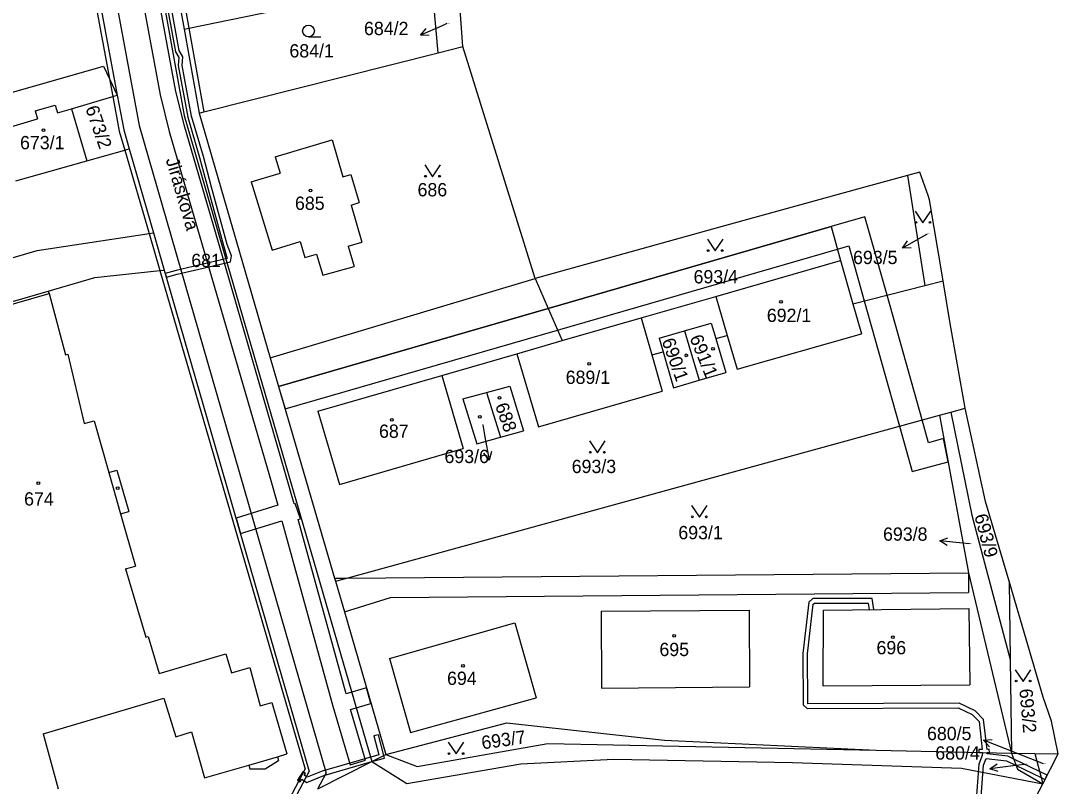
# Model space of a CAD drawing. Extents: x -785744 to -782822, y -1067550 to -1063910.
# Drawn here: x -783282.6 to -783149.8, y -1065658.6 to -1065560.7 of the extents above; entities that cross this region are included whole.
import ezdxf

# ---------------------------------------------------------------- set-up
doc = ezdxf.new("R2010")
doc.units = 0
for name, color, linetype in [('Hranice kat_území', 7, 'Continuous'), ('Hranice parcel', 7, 'Continuous'), ('Parcelní čísla', 7, 'Continuous'), ('Pop_ČP_popisy', 7, 'Continuous'), ('Vnitřní kresba', 7, 'Continuous'), ('Věcná břemena k části', 7, 'Continuous'), ('Značky budov', 7, 'Continuous'), ('Značky kultur', 7, 'Continuous')]:
    doc.layers.add(name, color=color, linetype=linetype)

msp = doc.modelspace()

# ---------------------------------------------------------------- linework, layer by layer
at = {"layer": 'Hranice kat_území'}
msp.add_lwpolyline([(-783154.61, -1065663.8), (-783151.76, -1065658.31), (-783149.77, -1065654.51), (-783150.63, -1065650.29), (-783151.69, -1065647.23), (-783156.06, -1065632.39), (-783159.07, -1065622.17), (-783161.69, -1065610.23), (-783163.66, -1065599.16), (-783164.52, -1065593.96), (-783166.25, -1065583.58), (-783166.44, -1065583.01), (-783167.5, -1065580.02), (-783169.09, -1065580.45), (-783174.25, -1065581.86), (-783192.51, -1065586.91), (-783216.75, -1065593.63), (-783226.02, -1065563.96), (-783226.69, -1065554.49)], dxfattribs=at)
at = {"layer": 'Hranice parcel'}
for points in [[(-783279.2, -1065522), (-783270.24, -1065570.19)], [(-783265.62, -1065540.29), (-783261.68, -1065561.73)], [(-783261.09, -1065561.6), (-783230.02, -1065555.18)], [(-783229.14, -1065564.75), (-783230.02, -1065555.18)], [(-783261.68, -1065561.73), (-783261.09, -1065561.6)], [(-783261.68, -1065561.73), (-783259.74, -1065572.47)], [(-783229.14, -1065564.75), (-783226.02, -1065563.96)], [(-783259.15, -1065572.32), (-783229.14, -1065564.75)], [(-783276.1, -1065571.93), (-783270.81, -1065570.36)], [(-783270.81, -1065570.36), (-783270.24, -1065570.19)], [(-783270.24, -1065570.19), (-783269.41, -1065574.63)], [(-783280.75, -1065572.19), (-783278.2, -1065571.44)], [(-783280.75, -1065572.19), (-783280.45, -1065573.21)], [(-783278.2, -1065571.44), (-783277.9, -1065572.46)], [(-783277.9, -1065572.46), (-783276.1, -1065571.93)], [(-783276.1, -1065571.93), (-783274.13, -1065578.58)], [(-783259.74, -1065572.47), (-783259.15, -1065572.32)], [(-783285.15, -1065574.61), (-783280.45, -1065573.21)], [(-783259.74, -1065572.47), (-783250.67, -1065603.78)], [(-783269.41, -1065574.63), (-783268.71, -1065577.05)], [(-783250.03, -1065578.08), (-783242.74, -1065575.88)], [(-783242.74, -1065575.88), (-783241.35, -1065580.65)], [(-783274.13, -1065578.58), (-783269.28, -1065577.21)], [(-783269.28, -1065577.21), (-783268.71, -1065577.05)], [(-783268.71, -1065577.05), (-783265.6, -1065587.8)], [(-783283.21, -1065581.15), (-783274.13, -1065578.58)], [(-783250.03, -1065578.08), (-783249.4, -1065580.16)], [(-783253.08, -1065581.27), (-783249.4, -1065580.16)], [(-783241.35, -1065580.65), (-783240.34, -1065580.34)], [(-783240.34, -1065580.34), (-783239.29, -1065583.92)], [(-783253.08, -1065581.27), (-783250.43, -1065590.01)], [(-783169.09, -1065580.45), (-783166.85, -1065594.55)], [(-783240.31, -1065584.25), (-783239.29, -1065583.92)], [(-783240.31, -1065584.25), (-783238.94, -1065589)], [(-783280.5, -1065590.08), (-783266.17, -1065587.89)], [(-783266.17, -1065587.89), (-783265.6, -1065587.8)], [(-783265.6, -1065587.8), (-783264.22, -1065592.56)], [(-783250.43, -1065590.01), (-783246.83, -1065588.93)], [(-783246.83, -1065588.93), (-783246.21, -1065590.97)], [(-783240.69, -1065589.5), (-783238.94, -1065589)], [(-783240.69, -1065589.5), (-783239.92, -1065592.11)], [(-783292.64, -1065593.6), (-783280.5, -1065590.08)], [(-783246.21, -1065590.97), (-783244.74, -1065590.53)], [(-783244.74, -1065590.53), (-783243.93, -1065593.22)], [(-783243.93, -1065593.22), (-783239.92, -1065592.11)], [(-783193.6, -1065595.93), (-783177.63, -1065591.32)], [(-783177.63, -1065591.32), (-783176.06, -1065596.89)], [(-783279.07, -1065595.26), (-783273.12, -1065593.5)], [(-783273.12, -1065593.5), (-783264.79, -1065592.62)], [(-783264.79, -1065592.62), (-783264.22, -1065592.56)], [(-783264.22, -1065592.56), (-783245.66, -1065656.74)], [(-783250.67, -1065603.78), (-783216.75, -1065593.63)], [(-783216.75, -1065593.63), (-783215.07, -1065597.48)], [(-783176.06, -1065596.89), (-783166.85, -1065594.55)], [(-783166.85, -1065594.55), (-783164.52, -1065593.96)], [(-783291.13, -1065599.05), (-783278.98, -1065595.55)], [(-783279.07, -1065595.26), (-783278.98, -1065595.55)], [(-783193.6, -1065595.93), (-783192.14, -1065600.96)], [(-783215.07, -1065597.48), (-783213.28, -1065601.6)], [(-783176.06, -1065596.89), (-783174.98, -1065600.72)], [(-783213.28, -1065601.6), (-783203.16, -1065598.7)], [(-783203.16, -1065598.7), (-783201.8, -1065603.41)], [(-783200.86, -1065601.29), (-783197.62, -1065600.34)], [(-783197.62, -1065600.34), (-783194.22, -1065599.35)], [(-783197.62, -1065600.34), (-783197.06, -1065602.21)], [(-783194.22, -1065599.35), (-783193.63, -1065601.34)], [(-783219.08, -1065603.28), (-783213.28, -1065601.6)], [(-783200.86, -1065601.29), (-783200.35, -1065603.04)], [(-783193.63, -1065601.34), (-783192.14, -1065600.96)], [(-783193.63, -1065601.34), (-783192.33, -1065605.67)], [(-783192.14, -1065600.96), (-783190.89, -1065605.25)], [(-783190.89, -1065605.25), (-783174.98, -1065600.72)], [(-783197.06, -1065602.21), (-783195.74, -1065606.66)], [(-783250.67, -1065603.78), (-783249.59, -1065607.47)], [(-783219.08, -1065603.28), (-783216.3, -1065612.62)], [(-783201.8, -1065603.41), (-783200.35, -1065603.04)], [(-783201.8, -1065603.41), (-783200.47, -1065608.05)], [(-783200.35, -1065603.04), (-783199.03, -1065607.63)], [(-783244.57, -1065610.63), (-783228.67, -1065606.06)], [(-783228.67, -1065606.06), (-783225.95, -1065615.39)], [(-783199.03, -1065607.63), (-783195.74, -1065606.66)], [(-783195.74, -1065606.66), (-783192.33, -1065605.67)], [(-783249.59, -1065607.47), (-783248.35, -1065611.71)], [(-783226.02, -1065609.06), (-783222.96, -1065608.22)], [(-783222.96, -1065608.22), (-783219.99, -1065607.41)], [(-783222.96, -1065608.22), (-783221.17, -1065613.96)], [(-783219.99, -1065607.41), (-783218.22, -1065613.13)], [(-783216.3, -1065612.62), (-783200.47, -1065608.05)], [(-783226.02, -1065609.06), (-783224.21, -1065614.82)], [(-783244.57, -1065610.63), (-783241.81, -1065620)], [(-783164.98, -1065611.14), (-783163.52, -1065610.74)], [(-783163.52, -1065610.74), (-783161.69, -1065610.23)], [(-783163.52, -1065610.74), (-783160.83, -1065623.94)], [(-783248.35, -1065611.71), (-783242.43, -1065632.02)], [(-783240.87, -1065632.01), (-783164.98, -1065611.14)], [(-783164.98, -1065611.14), (-783161.28, -1065631.32)], [(-783221.17, -1065613.96), (-783218.22, -1065613.13)], [(-783224.21, -1065614.82), (-783221.17, -1065613.96)], [(-783241.81, -1065620), (-783225.95, -1065615.39)], [(-783160.83, -1065623.94), (-783155.93, -1065642.41)], [(-783242.43, -1065632.02), (-783242.32, -1065632.4)], [(-783242.32, -1065632.4), (-783240.87, -1065632.01)], [(-783161.28, -1065631.32), (-783155.77, -1065654.39)], [(-783242.32, -1065632.4), (-783241.17, -1065636.33)], [(-783156.06, -1065632.39), (-783155.93, -1065642.41)], [(-783208.27, -1065636.23), (-783189.34, -1065636.12)], [(-783189.34, -1065636.12), (-783189.28, -1065645.92)], [(-783179.87, -1065645.78), (-783179.84, -1065636.11)], [(-783179.84, -1065636.11), (-783161.23, -1065635.89)], [(-783161.23, -1065635.89), (-783161.11, -1065645.67)], [(-783241.17, -1065636.33), (-783235.86, -1065654.56)], [(-783208.27, -1065636.23), (-783208.23, -1065646.07)], [(-783235.4, -1065642.27), (-783219.34, -1065637.74)], [(-783219.34, -1065637.74), (-783216.6, -1065647.32)], [(-783235.4, -1065642.27), (-783232.72, -1065651.76)], [(-783155.93, -1065642.41), (-783155.77, -1065654.39)], [(-783208.23, -1065646.07), (-783189.28, -1065645.92)], [(-783179.87, -1065645.78), (-783161.11, -1065645.67)], [(-783232.72, -1065651.76), (-783216.6, -1065647.32)], [(-783235.86, -1065654.56), (-783220.38, -1065650.54)], [(-783220.38, -1065650.54), (-783200.18, -1065652.73)], [(-783231.84, -1065656.1), (-783215.1, -1065653.15)], [(-783215.1, -1065653.15), (-783173.1, -1065654.03)], [(-783200.18, -1065652.73), (-783173.1, -1065654.03)], [(-783237.66, -1065655.48), (-783235.86, -1065654.56)], [(-783235.86, -1065654.56), (-783231.84, -1065656.1)], [(-783173.1, -1065654.03), (-783155.77, -1065654.39)], [(-783155.77, -1065654.39), (-783152.78, -1065654.45)], [(-783155.77, -1065654.39), (-783154.97, -1065656.46)], [(-783152.78, -1065654.45), (-783149.77, -1065654.51)], [(-783152.78, -1065654.45), (-783151.76, -1065658.31)], [(-783244.57, -1065658.97), (-783237.66, -1065655.48)], [(-783247.67, -1065660.54), (-783245.66, -1065656.74)], [(-783154.97, -1065656.46), (-783151.76, -1065658.31)]]:
    msp.add_lwpolyline(points, dxfattribs=at)
at = {"layer": 'Pop_ČP_popisy'}
for p, q in [((-783228.66, -1065561.29), (-783231.41, -1065562.49)), ((-783167.09, -1065588.27), (-783169.69, -1065589.76)), ((-783223.17, -1065613.93), (-783222.63, -1065616.88)), ((-783161.97, -1065627.54), (-783164.95, -1065627.21)), ((-783156.54, -1065653.85), (-783159.33, -1065652.74)), ((-783155.53, -1065656.02), (-783158.51, -1065656.4))]:
    msp.add_line(p, q, dxfattribs=at)
for points in [[(-783230.29, -1065562.55), (-783231.41, -1065562.49), (-783230.69, -1065561.63)], [(-783228.04, -1065561.02), (-783228.66, -1065561.29)], [(-783166.55, -1065587.96), (-783167.09, -1065588.27)], [(-783168.58, -1065589.7), (-783169.69, -1065589.76), (-783169.07, -1065588.83)], [(-783223.46, -1065612.36), (-783223.17, -1065613.93)], [(-783222.32, -1065615.81), (-783222.63, -1065616.88), (-783223.3, -1065615.99)], [(-783164.01, -1065627.82), (-783164.95, -1065627.21), (-783163.9, -1065626.83)], [(-783161.19, -1065627.62), (-783161.97, -1065627.54)], [(-783158.58, -1065653.58), (-783159.33, -1065652.74), (-783158.21, -1065652.65)], [(-783151.66, -1065655.79), (-783156.54, -1065653.85)], [(-783157.45, -1065656.77), (-783158.51, -1065656.4), (-783157.58, -1065655.78)], [(-783154.09, -1065655.84), (-783155.53, -1065656.02)]]:
    msp.add_lwpolyline(points, dxfattribs=at)
at = {"layer": 'Vnitřní kresba'}
for points in [[(-783279.28, -1065510.34), (-783267.46, -1065574.04)], [(-783279.79, -1065522.07), (-783271.23, -1065568.08)], [(-783270.52, -1065523.8), (-783261.66, -1065572.78)], [(-783264.88, -1065540.25), (-783261.09, -1065561.6)], [(-783261.09, -1065561.6), (-783259.15, -1065572.32)], [(-783287.1, -1065570.78), (-783271.99, -1065566.45)], [(-783271.99, -1065566.45), (-783271.23, -1065568.08)], [(-783271.23, -1065568.08), (-783270.81, -1065570.36)], [(-783271.23, -1065568.08), (-783270.24, -1065570.19)], [(-783270.81, -1065570.36), (-783269.98, -1065574.79)], [(-783261.66, -1065572.78), (-783237.66, -1065655.48)], [(-783269.98, -1065574.79), (-783269.28, -1065577.21)], [(-783267.46, -1065574.04), (-783243.51, -1065656.98)], [(-783269.28, -1065577.21), (-783266.17, -1065587.89)], [(-783215.07, -1065597.48), (-783178.84, -1065586.99)], [(-783178.84, -1065586.99), (-783177.63, -1065591.32)], [(-783266.17, -1065587.89), (-783264.79, -1065592.62)], [(-783264.79, -1065592.62), (-783246.2, -1065656.45)], [(-783291.21, -1065598.76), (-783279.07, -1065595.26)], [(-783278.98, -1065595.55), (-783276.85, -1065603.43)], [(-783203.16, -1065598.7), (-783193.6, -1065595.93)], [(-783249.59, -1065607.47), (-783215.07, -1065597.48)], [(-783276.85, -1065603.43), (-783276.56, -1065603.35)], [(-783276.56, -1065603.35), (-783274.49, -1065612.22)], [(-783228.67, -1065606.06), (-783219.08, -1065603.28)], [(-783274.49, -1065612.22), (-783273.22, -1065611.88)], [(-783273.22, -1065611.88), (-783271.33, -1065618.46)], [(-783271.33, -1065618.46), (-783270.3, -1065618.16)], [(-783271.33, -1065618.46), (-783269.81, -1065623.75)], [(-783270.3, -1065618.16), (-783268.78, -1065623.45)], [(-783269.81, -1065623.75), (-783268.78, -1065623.45)], [(-783269.81, -1065623.75), (-783267.89, -1065630.45)], [(-783269.17, -1065630.83), (-783267.89, -1065630.45)], [(-783269.17, -1065630.83), (-783266.58, -1065639.54)], [(-783242.43, -1065632.02), (-783240.87, -1065632.01)], [(-783240.87, -1065632.01), (-783161.28, -1065631.32)], [(-783161.28, -1065631.32), (-783161.25, -1065633.83)], [(-783241.17, -1065636.33), (-783235.27, -1065634.46)], [(-783235.27, -1065634.46), (-783161.25, -1065633.83)], [(-783266.58, -1065639.54), (-783266.29, -1065639.46)], [(-783266.29, -1065639.46), (-783264.88, -1065644.21)], [(-783264.88, -1065644.21), (-783256.33, -1065641.68)], [(-783256.33, -1065641.68), (-783255.6, -1065644.12)], [(-783255.6, -1065644.12), (-783253.27, -1065643.43)], [(-783253.27, -1065643.43), (-783251.96, -1065648.34)], [(-783279.75, -1065651.93), (-783264.27, -1065647.37)], [(-783264.27, -1065647.37), (-783262.75, -1065652.32)], [(-783251.96, -1065648.34), (-783250.45, -1065647.91)], [(-783250.45, -1065647.91), (-783248.53, -1065654.51)], [(-783279.75, -1065651.93), (-783277.8, -1065658.98)], [(-783262.75, -1065652.32), (-783260.72, -1065651.69)], [(-783260.72, -1065651.69), (-783259.08, -1065657.58)], [(-783249.74, -1065654.86), (-783248.53, -1065654.51)], [(-783259.08, -1065657.58), (-783253.41, -1065655.93)], [(-783253.41, -1065655.93), (-783249.74, -1065654.86)], [(-783253.41, -1065655.93), (-783253.27, -1065656.4)], [(-783251.31, -1065656.4), (-783249.6, -1065655.34)], [(-783249.74, -1065654.86), (-783249.6, -1065655.34)], [(-783237.66, -1065655.48), (-783233.15, -1065658.3)], [(-783233.15, -1065658.3), (-783218.58, -1065655.76)], [(-783218.58, -1065655.76), (-783206.66, -1065655.19)], [(-783206.66, -1065655.19), (-783183.81, -1065655.6)], [(-783183.81, -1065655.6), (-783162.17, -1065656.33)], [(-783253.27, -1065656.4), (-783251.31, -1065656.4)], [(-783248.21, -1065660.25), (-783246.2, -1065656.45)], [(-783244.57, -1065658.97), (-783243.51, -1065656.98)], [(-783162.17, -1065656.33), (-783151.76, -1065658.31)]]:
    msp.add_lwpolyline(points, dxfattribs=at)
at = {"layer": 'Věcná břemena k části'}
for p, q in [((-783268.05, -1065552.33), (-783264.75, -1065570.13)), ((-783262.73, -1065569.69), (-783266.03, -1065551.97)), ((-783261.61, -1065574.28), (-783262.73, -1065569.69)), ((-783264.75, -1065570.13), (-783263.61, -1065574.82)), ((-783263.61, -1065574.82), (-783258.77, -1065591.38)), ((-783256.79, -1065590.8), (-783261.61, -1065574.28)), ((-783248.77, -1065618.35), (-783256.79, -1065590.8)), ((-783258.77, -1065591.38), (-783250.75, -1065618.91)), ((-783250.75, -1065618.91), (-783249.69, -1065622.66)), ((-783247.6, -1065622.5), (-783248.77, -1065618.35)), ((-783249.69, -1065622.66), (-783255.04, -1065624.32)), ((-783247.46, -1065622.45), (-783247.6, -1065622.5)), ((-783246.8, -1065624.41), (-783247.46, -1065622.45)), ((-783255.04, -1065624.32), (-783254.46, -1065626.3)), ((-783254.46, -1065626.3), (-783249.17, -1065624.66)), ((-783249.17, -1065624.66), (-783242.65, -1065648.4)), ((-783247.08, -1065624.5), (-783246.8, -1065624.41)), ((-783240.95, -1065646.83), (-783247.08, -1065624.5)), ((-783238.34, -1065646.05), (-783240.95, -1065646.83)), ((-783237.76, -1065648.03), (-783238.34, -1065646.05)), ((-783240.38, -1065648.81), (-783237.76, -1065648.03)), ((-783242.65, -1065648.4), (-783240.44, -1065655.88)), ((-783238.46, -1065655.3), (-783240.38, -1065648.81)), ((-783240.44, -1065655.88), (-783238.46, -1065655.3))]:
    msp.add_line(p, q, dxfattribs=at)
for points in [[(-783264.1, -1065557.38), (-783262.79, -1065564.63)], [(-783262.31, -1065564.45), (-783263.6, -1065557.36)], [(-783261.86, -1065565.25), (-783262.31, -1065564.45)], [(-783262.79, -1065564.63), (-783262.36, -1065565.37)], [(-783262.36, -1065565.37), (-783262.43, -1065566.39)], [(-783261.93, -1065566.37), (-783261.86, -1065565.25)], [(-783262.43, -1065566.39), (-783261.2, -1065572.99)], [(-783260.72, -1065572.87), (-783261.93, -1065566.37)], [(-783261.2, -1065572.99), (-783259.7, -1065578.17)], [(-783259.22, -1065578.03), (-783260.72, -1065572.87)], [(-783259.7, -1065578.17), (-783258.64, -1065582.09)], [(-783258.16, -1065581.95), (-783259.22, -1065578.03)], [(-783258.64, -1065582.09), (-783256.66, -1065589.44)], [(-783256.18, -1065589.28), (-783258.16, -1065581.95)], [(-783178.84, -1065586.99), (-783215.07, -1065597.48)], [(-783174.52, -1065585.74), (-783178.84, -1065586.99)], [(-783171.69, -1065595.78), (-783174.52, -1065585.74)], [(-783256.66, -1065589.44), (-783256.17, -1065591.08)], [(-783255.6, -1065590.75), (-783256.18, -1065589.28)], [(-783178.03, -1065589.89), (-783176.59, -1065589.48)], [(-783176.59, -1065589.48), (-783174.6, -1065596.52)], [(-783255.75, -1065591.5), (-783255.6, -1065590.75)], [(-783213.86, -1065600.26), (-783178.03, -1065589.89)], [(-783256.17, -1065591.08), (-783262.71, -1065592.62)], [(-783262.59, -1065593.1), (-783255.75, -1065591.5)], [(-783262.71, -1065592.62), (-783264.09, -1065593)], [(-783264.09, -1065593), (-783263.95, -1065593.48)], [(-783263.95, -1065593.48), (-783262.59, -1065593.1)], [(-783167.21, -1065611.75), (-783171.69, -1065595.78)], [(-783215.07, -1065597.48), (-783249.59, -1065607.47)], [(-783174.6, -1065596.52), (-783170.09, -1065612.54)], [(-783248.75, -1065610.35), (-783213.86, -1065600.26)], [(-783249.59, -1065607.47), (-783248.75, -1065610.35)], [(-783166.39, -1065614.66), (-783167.21, -1065611.75)], [(-783170.09, -1065612.54), (-783168.46, -1065618.36)], [(-783164.44, -1065614.11), (-783166.39, -1065614.66)], [(-783163.88, -1065617.13), (-783164.44, -1065614.11)], [(-783168.46, -1065618.36), (-783163.88, -1065617.13)], [(-783181.21, -1065634.59), (-783181.72, -1065635.07)], [(-783173.61, -1065634.61), (-783181.21, -1065634.59)], [(-783173.36, -1065636.03), (-783173.61, -1065634.61)], [(-783181.72, -1065635.07), (-783182.46, -1065641.64)], [(-783181.86, -1065641.68), (-783181.14, -1065635.35)], [(-783181.14, -1065635.35), (-783180.97, -1065635.19)], [(-783180.97, -1065635.19), (-783174.11, -1065635.21)], [(-783174.11, -1065635.21), (-783173.96, -1065636.04)], [(-783173.96, -1065636.04), (-783173.36, -1065636.03)], [(-783182.46, -1065641.64), (-783182.41, -1065648.21)], [(-783181.81, -1065648.08), (-783181.86, -1065641.68)], [(-783162.46, -1065648), (-783181.81, -1065648.08)], [(-783160.41, -1065648.97), (-783162.46, -1065648)], [(-783182.41, -1065648.21), (-783181.92, -1065648.68)], [(-783181.92, -1065648.68), (-783162.6, -1065648.6)], [(-783162.6, -1065648.6), (-783160.77, -1065649.47)], [(-783160.77, -1065649.47), (-783159.91, -1065650.37)], [(-783159.33, -1065650.09), (-783160.41, -1065648.97)], [(-783159.91, -1065650.37), (-783159.49, -1065653.93)], [(-783158.89, -1065653.92), (-783159.33, -1065650.09)], [(-783236.81, -1065652.04), (-783237.39, -1065652.2)], [(-783236.12, -1065654.69), (-783236.81, -1065652.04)], [(-783237.39, -1065652.2), (-783236.77, -1065654.6)], [(-783236.77, -1065654.6), (-783244.01, -1065656.69)], [(-783236.03, -1065655.04), (-783236.12, -1065654.69)], [(-783159.49, -1065653.93), (-783159.94, -1065653.94)], [(-783159.94, -1065653.94), (-783159.93, -1065654.3)], [(-783159.93, -1065654.3), (-783159.46, -1065654.31)], [(-783159.49, -1065654.7), (-783159.93, -1065655.82)], [(-783159.46, -1065654.31), (-783159.49, -1065654.7)], [(-783158.6, -1065653.91), (-783158.89, -1065653.92)], [(-783158.87, -1065654.5), (-783158.86, -1065654.33)], [(-783156.22, -1065654.81), (-783158.87, -1065654.5)], [(-783158.86, -1065654.33), (-783158.59, -1065654.33)], [(-783158.59, -1065654.33), (-783158.6, -1065653.91)], [(-783243.81, -1065657.25), (-783237.66, -1065655.48)], [(-783237.66, -1065655.48), (-783236.03, -1065655.04)], [(-783159.93, -1065655.82), (-783160.43, -1065662.62)], [(-783159.85, -1065662.86), (-783159.33, -1065655.96)], [(-783159.33, -1065655.96), (-783159, -1065655.09)], [(-783159, -1065655.09), (-783156.38, -1065655.39)], [(-783156.38, -1065655.39), (-783155.15, -1065655.99)], [(-783155.47, -1065655.17), (-783156.22, -1065654.81)], [(-783152.17, -1065656.77), (-783155.47, -1065655.17)], [(-783155.15, -1065655.99), (-783151.96, -1065657.53)], [(-783246.5, -1065656.78), (-783247.18, -1065657.86)], [(-783246.16, -1065657), (-783246.5, -1065656.78)], [(-783246.31, -1065657.23), (-783246.16, -1065657)], [(-783246.02, -1065657.42), (-783246.31, -1065657.23)], [(-783245.93, -1065657.48), (-783246.02, -1065657.42)], [(-783245.99, -1065658.16), (-783243.81, -1065657.25)], [(-783244.01, -1065656.69), (-783245.93, -1065657.48)], [(-783151.2, -1065657.24), (-783152.17, -1065656.77)], [(-783151.48, -1065657.77), (-783151.2, -1065657.24)], [(-783247.18, -1065657.86), (-783246.84, -1065658.07)], [(-783246.84, -1065658.07), (-783246.63, -1065657.74)], [(-783246.63, -1065657.74), (-783246.3, -1065657.95)], [(-783246.3, -1065657.95), (-783245.99, -1065658.16)], [(-783151.96, -1065657.53), (-783151.48, -1065657.77)]]:
    msp.add_lwpolyline(points, dxfattribs=at)
at = {"layer": 'Značky budov'}
for centre in [(-783279.68, -1065574.66), (-783245.49, -1065582.39), (-783185.27, -1065596.62), (-783193.97, -1065602.64), (-783197.39, -1065603.48), (-783209.82, -1065604.57), (-783221.31, -1065608.92), (-783235.1, -1065611.72), (-783223.81, -1065611.34), (-783280.35, -1065619.84), (-783270.19, -1065620.47), (-783198.94, -1065639.39), (-783170.95, -1065639.54), (-783225.98, -1065643.23)]:
    msp.add_circle(centre, 0.175, dxfattribs=at)
at = {"layer": 'Značky kultur'}
for p, q in [((-783245.76, -1065562.71), (-783244.16, -1065562.71)), ((-783230.88, -1065579.11), (-783229.88, -1065580.61)), ((-783229.88, -1065580.61), (-783228.88, -1065579.11)), ((-783168.09, -1065585.02), (-783167.09, -1065586.52)), ((-783167.09, -1065586.52), (-783166.09, -1065585.02)), ((-783194.69, -1065588.62), (-783193.69, -1065590.12)), ((-783193.69, -1065590.12), (-783192.69, -1065588.62)), ((-783209.78, -1065614.44), (-783208.78, -1065615.94)), ((-783208.78, -1065615.94), (-783207.78, -1065614.44)), ((-783196.72, -1065622.7), (-783195.72, -1065624.2)), ((-783195.72, -1065624.2), (-783194.72, -1065622.7)), ((-783155.27, -1065643.72), (-783154.27, -1065645.22)), ((-783154.27, -1065645.22), (-783153.27, -1065643.72)), ((-783227.87, -1065653.01), (-783226.87, -1065654.51)), ((-783226.87, -1065654.51), (-783225.87, -1065653.01))]:
    msp.add_line(p, q, dxfattribs=at)
for centre, radius in [((-783245.76, -1065561.96), 0.75), ((-783230.78, -1065580.56), 0.112), ((-783228.98, -1065580.56), 0.112), ((-783167.99, -1065586.47), 0.112), ((-783166.19, -1065586.47), 0.112), ((-783194.59, -1065590.07), 0.112), ((-783192.79, -1065590.07), 0.112), ((-783209.68, -1065615.89), 0.112), ((-783207.88, -1065615.89), 0.112), ((-783196.62, -1065624.15), 0.112), ((-783194.82, -1065624.15), 0.112), ((-783155.17, -1065645.17), 0.112), ((-783153.37, -1065645.17), 0.112), ((-783227.77, -1065654.46), 0.112), ((-783225.97, -1065654.46), 0.112)]:
    msp.add_circle(centre, radius, dxfattribs=at)

# ---------------------------------------------------------------- texts
at = {"layer": 'Parcelní čísla'}
for s, height, p in [('684/2', 0.1, (-783228.04, -1065561.02)), ('684/1', 1.7, (-783248.2, -1065565.35)), ('673/1', 1.7, (-783282.69, -1065577.1)), ('686', 1.7, (-783231.8, -1065583.13)), ('685', 1.7, (-783247.49, -1065584.86)), ('693/5', 0.1, (-783166.55, -1065587.96)), ('681', 1.7, (-783260.77, -1065592.18)), ('693/4', 1.7, (-783196.46, -1065594.27)), ('692/1', 1.7, (-783187.08, -1065599.21)), ('689/1', 1.7, (-783212.83, -1065607.14)), ('693/6', 0.1, (-783223.46, -1065612.36)), ('687', 1.7, (-783236.73, -1065614.04)), ('693/3', 1.7, (-783212.06, -1065618.55)), ('674', 1.7, (-783282.17, -1065622.71)), ('693/1', 1.7, (-783198.41, -1065627.02)), ('693/8', 0.1, (-783161.19, -1065627.62)), ('696', 1.7, (-783173.04, -1065641.75)), ('695', 1.7, (-783200.83, -1065641.98)), ('694', 1.7, (-783228.02, -1065645.67)), ('680/4', 0.1, (-783154.09, -1065655.84)), ('680/5', 0.1, (-783151.66, -1065655.79))]:
    msp.add_text(s, height=height, dxfattribs=at).set_placement(p)
for s, rotation, p in [('673/2', 289.1336, (-783274.35, -1065571.84)), ('690/1', 289.6326, (-783200.56, -1065601.62)), ('691/1', 292.0679, (-783197, -1065601.24)), ('688', 289.458, (-783221.9, -1065609.9)), ('693/9', 284.6172, (-783160.53, -1065624)), ('693/2', 275.2164, (-783154.76, -1065646.22)), ('693/7', 7.8438, (-783223.5, -1065653.92))]:
    msp.add_text(s, height=1.7, rotation=rotation, dxfattribs=at).set_placement(p)
at = {"layer": 'Pop_ČP_popisy'}
for s, p in [('684/2', (-783238.65, -1065562.49)), ('693/5', (-783176.04, -1065591.8)), ('693/6', (-783228.35, -1065617.27)), ('693/8', (-783172.2, -1065627.21)), ('680/5', (-783166.57, -1065652.74)), ('680/4', (-783165.51, -1065655.23))]:
    msp.add_text(s, height=1.7, dxfattribs=at).set_placement(p)
msp.add_text('Jiráskova', height=1.7, rotation=286.4281, dxfattribs=at).set_placement((-783264.06, -1065578.43))

doc.saveas('drawing.dxf')
